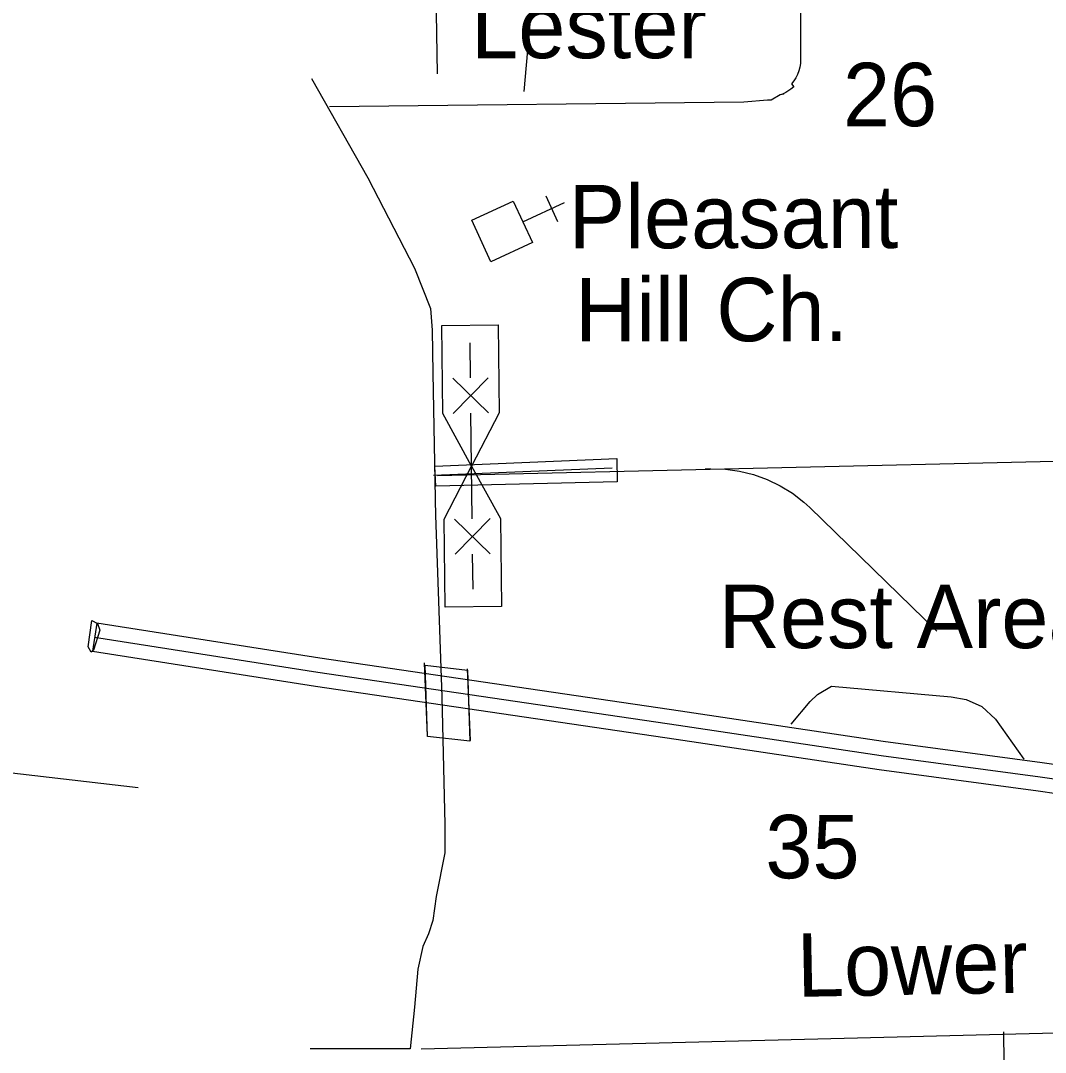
# Model space of a CAD drawing. Extents: x 2480962 to 2688785, y 277103 to 599240.
# Drawn here: x 2503814 to 2511091, y 464805 to 472131 of the extents above; entities that cross this region are included whole.
import ezdxf

# ---------------------------------------------------------------- set-up
doc = ezdxf.new("R2010")
doc.units = 0
for name, color, linetype in [('Bridges', 7, 'Continuous'), ('County Boundary', 7, 'Continuous'), ('Culture', 7, 'Continuous'), ('Culture Text', 7, 'Continuous'), ('Interstate Divided Highway Outline and Fill', 7, 'Continuous'), ('Interstate Highway Center Lines', 7, 'Continuous'), ('Interstate Ramps', 7, 'Continuous'), ('Level 31', 7, 'Continuous'), ('Local Roads Improved', 7, 'Continuous'), ('Local Roads Paved', 7, 'Continuous'), ('Local Roads Related Cells', 7, 'Continuous'), ('Local Roads Related Text', 7, 'Continuous'), ('Local Roads Unimproved', 7, 'Continuous'), ('Roadshields County Roads', 7, 'Continuous'), ('Section Lines', 7, 'Continuous'), ('Section Numbers', 7, 'Continuous'), ('Uninventoried Roads and Features', 7, 'Continuous')]:
    doc.layers.add(name, color=color, linetype=linetype)

msp = doc.modelspace()

# ---------------------------------------------------------------- linework, layer by layer
at = {"layer": 'Bridges'}
for p, q in [((2506679.287, 467570.12), (2506699.669, 467053.416)), ((2506702.688, 467049.304), (2506686.176, 467554.451)), ((2506686.176, 467554.451), (2506987.462, 467519.995)), ((2506985.025, 467529.328), (2507005.408, 467019.422)), ((2506987.462, 467519.995), (2507003.974, 467014.848)), ((2507003.974, 467014.848), (2506702.688, 467049.304))]:
    msp.add_line(p, q, dxfattribs=at)
at = {"layer": 'County Boundary'}
msp.add_lwpolyline([(2506449.332, 490284.306), (2506542.234, 484879.749), (2506644.645, 479494.107), (2506772.792, 471752.837)], dxfattribs=at)
at = {"layer": 'Culture'}
for p, q in [((2507380.327, 470702.461), (2507675.562, 470838.687)), ((2507542.73, 470887.528), (2507626.583, 470705.798))]:
    msp.add_line(p, q, dxfattribs=at)
msp.add_lwpolyline([(2507312.246, 470850.01), (2507448.41, 470554.91), (2507153.31, 470418.746), (2507017.146, 470713.846)], close=True, dxfattribs=at)
at = {"layer": 'Interstate Divided Highway Outline and Fill'}
for p, q in [((2504354.142, 467852.383), (2504323.622, 467654.725)), ((2504323.622, 467654.725), (2504323.206, 467654.79))]:
    msp.add_line(p, q, dxfattribs=at)
for points in [[(2518232.087, 465265.703), (2516750.735, 465618.024), (2515926.62, 465802.05), (2514709.797, 466098.25), (2513420.791, 466378.469), (2512532.287, 466586.587), (2511897.706, 466723.142), (2511462.066, 466803.817), (2511067.455, 466860.19), (2509939.292, 467012.212), (2508499.229, 467228.221), (2505938.39, 467604.344), (2504354.142, 467852.383)], [(2504323.206, 467654.79), (2505908.39, 467406.605), (2508469.863, 467030.388), (2509911.102, 466814.203), (2511039.958, 466662.087), (2511429.701, 466606.41), (2511858.451, 466527.011), (2512488.44, 466391.444), (2513376.739, 466183.374), (2514664.896, 465903.34), (2515881.171, 465607.273), (2516705.801, 465423.132), (2518185.786, 465071.136)]]:
    msp.add_lwpolyline(points, dxfattribs=at)
at = {"layer": 'Interstate Highway Center Lines'}
msp.add_lwpolyline([(2504338.674, 467753.586), (2505923.39, 467505.474), (2508484.546, 467129.305), (2509925.197, 466913.207), (2511053.706, 466761.138), (2511445.883, 466705.113), (2511878.078, 466625.077), (2512510.364, 466489.016), (2513398.765, 466280.922), (2514687.347, 466000.795), (2515903.896, 465704.661), (2516728.268, 465520.578), (2518208.937, 465168.419)], dxfattribs=at)
at = {"layer": 'Interstate Ramps'}
msp.add_lwpolyline([(2509285.932, 467134.784), (2509419.515, 467296.975), (2509471.544, 467345.45), (2509570.94, 467405.329), (2510422.926, 467330.559), (2510528.93, 467311.296), (2510640.746, 467260.433), (2510737.334, 467172.313), (2510937.549, 466887.377)], dxfattribs=at)
at = {"layer": 'Level 31'}
for points in [[(2506755.361, 468967.072), (2508046.918, 469021.194), (2508049.378, 468856.367), (2506762.741, 468826.846)], [(2504318.396, 467871.741), (2504360.557, 467850.661), (2504375.437, 467803.54), (2504332.037, 467660.938), (2504314.676, 467647.298), (2504292.356, 467685.739)]]:
    msp.add_lwpolyline(points, close=True, dxfattribs=at)
at = {"layer": 'Local Roads Improved'}
for p, q in [((2509349.347, 472905.585), (2509352.799, 471853.193)), ((2508950.051, 471552.688), (2506006.14, 471518.85)), ((2506658.904, 464829.823), (2512687.427, 464981.703))]:
    msp.add_line(p, q, dxfattribs=at)
for points in [[(2509352.799, 471853.193), (2509351.486, 471826.455), (2509347.385, 471800.001), (2509340.541, 471774.12), (2509331.03, 471749.096), (2509318.955, 471725.205), (2509304.449, 471702.706), (2509287.67, 471681.847), (2509303.907, 471661.302), (2509283.159, 471644.387), (2509248.621, 471620.291), (2509224.809, 471608.059), (2509233.841, 471610.381), (2509208.006, 471603.367), (2509144.752, 471567.267), (2509118.024, 471565.778), (2508950.051, 471552.688)], [(2505879.019, 471720.637), (2506279.642, 471014.539), (2506610.155, 470373.543), (2506725.335, 470088.099), (2506735.35, 469932.858), (2506740.358, 469627.383), (2506760.389, 468610.802)]]:
    msp.add_lwpolyline(points, dxfattribs=at)
at = {"layer": 'Local Roads Paved'}
msp.add_lwpolyline([(2506760.389, 468620.818), (2506805.459, 467328.809), (2506825.49, 466422.4), (2506825.49, 466222.088), (2506765.397, 465911.606), (2506740.358, 465741.341), (2506710.311, 465646.193), (2506670.249, 465556.053), (2506635.194, 465395.804), (2506610.155, 465125.383), (2506580.109, 464829.924), (2505869.003, 464829.924)], dxfattribs=at)
at = {"layer": 'Local Roads Related Cells'}
for p, q in [((2506803.738, 469966.321), (2507203.708, 469971.155)), ((2506811.291, 469341.368), (2506803.738, 469966.321)), ((2507203.708, 469971.155), (2507211.261, 469346.201)), ((2507008.254, 469593.766), (2507005.233, 469843.747)), ((2506883.264, 469592.255), (2507136.266, 469345.295)), ((2506886.285, 469342.274), (2507133.245, 469595.276)), ((2507015.807, 468968.813), (2506811.291, 469341.368)), ((2507020.338, 468593.842), (2507011.275, 469343.785)), ((2507211.261, 469346.201), (2507015.807, 468968.813)), ((2506820.354, 468591.426), (2507015.807, 468968.813)), ((2507015.807, 468968.813), (2507220.324, 468596.259)), ((2506827.906, 467966.472), (2506820.354, 468591.426)), ((2506895.348, 468592.332), (2507148.35, 468345.372)), ((2506900.677, 468342.378), (2507147.638, 468595.381)), ((2507220.324, 468596.259), (2507227.876, 467971.306)), ((2507026.38, 468093.88), (2507023.359, 468343.861)), ((2507227.876, 467971.306), (2506827.906, 467966.472))]:
    msp.add_line(p, q, dxfattribs=at)
at = {"layer": 'Local Roads Unimproved'}
msp.add_line((2506746.241, 468904.056), (2508014.874, 468956.641), dxfattribs=at)
msp.add_lwpolyline([(2510792.741, 464950.731), (2510807.539, 463626.339), (2510459.793, 463596.743)], dxfattribs=at)
at = {"layer": 'Roadshields County Roads'}
msp.add_line((2504649.088, 466684.853), (2502849.439, 466892.75), dxfattribs=at)
at = {"layer": 'Section Lines'}
msp.add_line((2506773.869, 468901.213), (2512082.726, 469025.261), dxfattribs=at)
at = {"layer": 'Uninventoried Roads and Features'}
for p, q in [((2507389.508, 471629.17), (2507542.548, 473354.677)), ((2508675.441, 468947.666), (2508716.049, 468948.591)), ((2509418.222, 468673.096), (2510320.532, 467797.195))]:
    msp.add_line(p, q, dxfattribs=at)
msp.add_lwpolyline([(2508716.049, 468948.591), (2508818.186, 468945.566), (2508919.446, 468931.883), (2509018.722, 468907.691), (2509114.925, 468873.253), (2509207.003, 468828.948), (2509293.943, 468775.261), (2509374.797, 468712.78), (2509418.222, 468673.096)], dxfattribs=at)

# ---------------------------------------------------------------- texts
at = {"layer": 'Culture Text'}
for s, rotation, p in [('Pleasant', 0.0515861, (2507705.578, 470514.287)), ('Hill Ch.', 0.0515889, (2507751.018, 469853.809))]:
    msp.add_text(s, height=450, rotation=rotation, dxfattribs=at).set_placement(p)
at = {"layer": 'Local Roads Related Text'}
for s, rotation, p in [('Lester', 0.000975, (2507013.081, 471864.436)), ('Lower', 1.0611139, (2509330.04, 465199.295))]:
    msp.add_text(s, height=450, rotation=rotation, dxfattribs=at).set_placement(p)
at = {"layer": 'Roadshields County Roads'}
msp.add_text('Rest Area', height=450, rotation=0.0009944, dxfattribs=at).set_placement((2508771.757, 467675.723))
at = {"layer": 'Section Numbers'}
for s, rotation, p in [('26', 359.979475, (2509653.376, 471381.779)), ('35', 359.9795, (2509102.148, 466041.401))]:
    msp.add_text(s, height=450, rotation=rotation, dxfattribs=at).set_placement(p)

doc.saveas('drawing.dxf')
